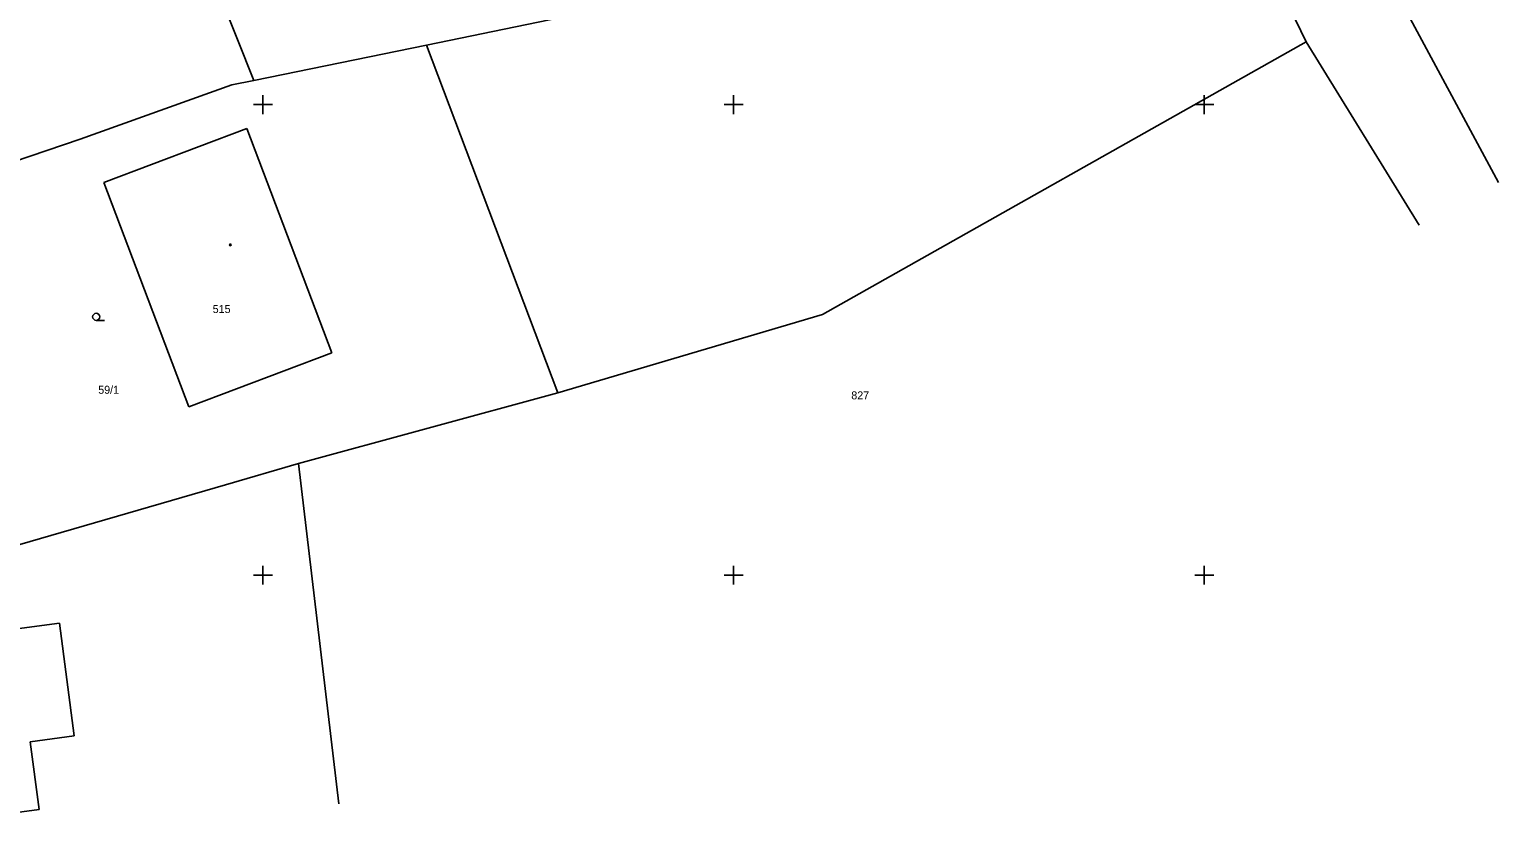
# Model space of a CAD drawing. Extents: x -703403 to -701924, y -1022520 to -1021856.
# Drawn here: x -702912.4 to -702834.4, y -1022038.4 to -1021996 of the extents above; entities that cross this region are included whole.
import ezdxf

# ---------------------------------------------------------------- set-up
doc = ezdxf.new("R2010")
doc.units = 0
for name, color, linetype in [('Z_hektometricka_sit', 7, 'Continuous'), ('Z_katastr_cisla_pozemkova', 7, 'Continuous'), ('Z_katastr_cisla_stavebni', 7, 'Continuous'), ('Z_katastr_hranice', 7, 'Continuous'), ('Z_katastr_znacky_budov', 7, 'Continuous'), ('Z_katastr_znacky_kultur', 7, 'Continuous')]:
    doc.layers.add(name, color=color, linetype=linetype)

msp = doc.modelspace()

# ---------------------------------------------------------------- linework, layer by layer
at = {"layer": 'Z_hektometricka_sit'}
for p, q in [((-702900.5, -1022000), (-702899.5, -1022000)), ((-702900, -1021999.5), (-702900, -1022000.5)), ((-702875.5, -1022000), (-702874.5, -1022000)), ((-702875, -1021999.5), (-702875, -1022000.5)), ((-702850.5, -1022000), (-702849.5, -1022000)), ((-702850, -1021999.5), (-702850, -1022000.5)), ((-702900.5, -1022025), (-702899.5, -1022025)), ((-702900, -1022024.5), (-702900, -1022025.5)), ((-702875.5, -1022025), (-702874.5, -1022025)), ((-702875, -1022024.5), (-702875, -1022025.5)), ((-702850.5, -1022025), (-702849.5, -1022025)), ((-702850, -1022024.5), (-702850, -1022025.5))]:
    msp.add_line(p, q, dxfattribs=at)
at = {"layer": 'Z_katastr_hranice'}
for p, q in [((-702834.365, -1022004.133), (-702857.83, -1021960.64)), ((-702906.98, -1021982.29), (-702900.49, -1021998.71)), ((-702844.59, -1021996.67), (-702846.62, -1021992.43)), ((-702891.32, -1021996.83), (-702877.62, -1021994.01)), ((-702900.49, -1021998.71), (-702891.32, -1021996.83)), ((-702891.32, -1021996.83), (-702884.34, -1022015.31)), ((-702870.27, -1022011.14), (-702844.59, -1021996.67)), ((-702844.59, -1021996.67), (-702838.585, -1022006.396)), ((-702901.65, -1021998.95), (-702909.7, -1022001.83)), ((-702900.49, -1021998.71), (-702901.65, -1021998.95)), ((-702908.45, -1022004.14), (-702900.85, -1022001.26)), ((-702900.85, -1022001.26), (-702896.34, -1022013.19)), ((-702909.7, -1022001.83), (-702929.88, -1022008.65)), ((-702903.93, -1022016.06), (-702908.45, -1022004.14)), ((-702884.34, -1022015.31), (-702870.27, -1022011.14)), ((-702896.34, -1022013.19), (-702903.93, -1022016.06)), ((-702898.12, -1022019.07), (-702884.34, -1022015.31)), ((-702901.99, -1022020.19), (-702898.12, -1022019.07)), ((-702895.97, -1022037.152), (-702898.12, -1022019.07)), ((-702927.93, -1022027.72), (-702901.99, -1022020.19)), ((-702920.57, -1022028.84), (-702910.8, -1022027.54)), ((-702910.8, -1022027.54), (-702910.02, -1022033.54)), ((-702910.02, -1022033.54), (-702912.36, -1022033.85)), ((-702912.36, -1022033.85), (-702911.89, -1022037.45)), ((-702911.89, -1022037.45), (-702919.25, -1022038.41))]:
    msp.add_line(p, q, dxfattribs=at)
at = {"layer": 'Z_katastr_znacky_budov'}
msp.add_circle((-702901.732, -1022007.45), 0.0437, dxfattribs=at)
at = {"layer": 'Z_katastr_znacky_kultur'}
msp.add_line((-702908.858, -1022011.46), (-702908.421, -1022011.46), dxfattribs=at)
msp.add_circle((-702908.858, -1022011.272), 0.187, dxfattribs=at)

# ---------------------------------------------------------------- texts
at = {"layer": 'Z_katastr_cisla_pozemkova'}
for s, p in [('59/1', (-702908.749, -1022015.36)), ('827', (-702868.748, -1022015.657))]:
    msp.add_text(s, height=0.425, dxfattribs=at).set_placement(p)
at = {"layer": 'Z_katastr_cisla_stavebni'}
msp.add_text('515', height=0.425, dxfattribs=at).set_placement((-702902.669, -1022011.07))

doc.saveas('drawing.dxf')
